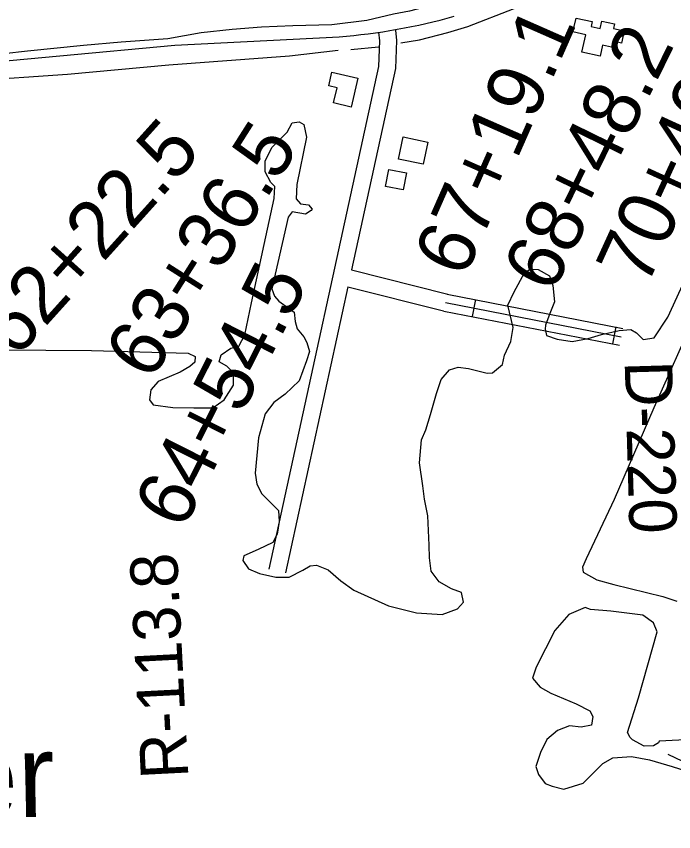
# Model space of a CAD drawing. Extents: x 3598634 to 3636690, y 517270 to 542944.
# Drawn here: x 3620413 to 3621561, y 533062 to 534486 of the extents above; entities that cross this region are included whole.
import ezdxf

# ---------------------------------------------------------------- set-up
doc = ezdxf.new("R2010")
doc.units = 0
for name, color, linetype in [('V-BLDG-OTLN', 7, 'Continuous'), ('V-LEVE-TOET', 7, 'Continuous'), ('V-RIVR-RANG-IDEN', 7, 'Continuous'), ('V-ROAD-CNTR', 7, 'Continuous'), ('V-SITE-VEGE', 7, 'Continuous'), ('V-SURV-IDEN', 7, 'Continuous'), ('V-TOPO-GNAM-IDEN', 7, 'Continuous'), ('V-TOPO-SHOR', 7, 'Continuous')]:
    doc.layers.add(name, color=color, linetype=linetype)

msp = doc.modelspace()

# ---------------------------------------------------------------- linework, layer by layer
at = {"layer": 'V-BLDG-OTLN'}
for points in [[(3621385.4, 534459), (3621390.8, 534483.4), (3621419, 534477.2), (3621417, 534468.4), (3621432.9, 534464.9), (3621435.8, 534478.2), (3621458.1, 534473.3), (3621456.2, 534465.1), (3621474.8, 534461), (3621470.1, 534439.6), (3621460.4, 534441.8), (3621458.1, 534431.4), (3621437.3, 534436), (3621433, 534416.7), (3621401.1, 534423.8), (3621407.7, 534454.1)], [(3621009.5, 534378.2), (3620997.9, 534327.9), (3620967.1, 534335), (3620973.2, 534361.5), (3620958.6, 534364.9), (3620964, 534388.6)], [(3621080.5, 534237.1), (3621088.7, 534275.8), (3621132, 534266.6), (3621123.8, 534227.9)], [(3621094.3, 534213), (3621088.6, 534183.1), (3621057.9, 534188.9), (3621063.6, 534218.8)]]:
    msp.add_lwpolyline(points, close=True, dxfattribs=at)
at = {"layer": 'V-LEVE-TOET'}
msp.add_lwpolyline([(3621604.7, 534653.6), (3621553.6, 534649.3), (3621527.2, 534645.2), (3621506.9, 534639.4), (3621478.2, 534629.2), (3621412.1, 534603), (3621308.3, 534565), (3621178.5, 534517.4), (3621133.1, 534503.9), (3621099.6, 534495.4), (3621071.8, 534489.9), (3621025.2, 534479.3), (3620964.2, 534471.4), (3620896, 534469.5), (3620841.5, 534467.5), (3620789.7, 534463.3), (3620735.7, 534457.8), (3620677.4, 534447.1), (3620595.9, 534441), (3620530.2, 534435.5), (3620432.6, 534425.4), (3620348.9, 534416)], dxfattribs=at)
at = {"layer": 'V-ROAD-CNTR'}
for p, q in [((3621214.9, 533991.5), (3621209.2, 533962.1)), ((3621460.3, 533943.8), (3621454.6, 533914.3))]:
    msp.add_line(p, q, dxfattribs=at)
for points in [[(3621045.5, 534458.9), (3621047.3, 534443.3), (3621045.5, 534398.8), (3620854, 533520.9)], [(3621075.3, 534462.2), (3621077.3, 534444.4), (3621075.4, 534395), (3620998.7, 534043.6)], [(3620689.8, 534436.2), (3620976.9, 534450.5)], [(3619507.7, 534323.3), (3619804.5, 534351.1), (3620088.6, 534379.8), (3620287.3, 534398.9), (3620689.8, 534436.2)], [(3620998.7, 534043.6), (3621166.6, 534000.9)], [(3620992.3, 534014.2), (3620883.3, 533514.5)], [(3620992.3, 534014.2), (3621159.3, 533971.8)], [(3621165.8, 534001.1), (3621472.7, 533941.3)], [(3621162.9, 533986.4), (3621469.8, 533926.6)], [(3621160.1, 533971.7), (3621466.9, 533911.9)]]:
    msp.add_lwpolyline(points, dxfattribs=at)
msp.add_arc((3620892.3, 535505.9), 1058.7, 274.5822, 285.6567, dxfattribs=at)
at = {"layer": 'V-SITE-VEGE'}
for points in [[(3620303.4, 533904.4), (3620544.1, 533902.9), (3620713, 533898.3), (3620725.1, 533892.2), (3620724.6, 533882.6), (3620715.9, 533874.7), (3620698.9, 533864.6), (3620660.9, 533848.7), (3620647.8, 533834.3), (3620645.5, 533816.5), (3620652, 533807.9), (3620686.1, 533803.4), (3620723.2, 533802.8), (3620756.2, 533802.5), (3620776.2, 533816.6), (3620792.6, 533841.9), (3620792.4, 533863.9), (3620780.6, 533875.5), (3620767.3, 533883.1), (3620770.7, 533895.3), (3620787.8, 533906.8), (3620801.7, 533910.2), (3620812.4, 533930.3), (3620823.5, 533986.1), (3620863.2, 534168.3), (3620864.3, 534188.9), (3620857.8, 534196.1), (3620847.8, 534214.5), (3620847.4, 534233.8), (3620859.6, 534257.9), (3620885.8, 534284.1), (3620894.8, 534300.1), (3620907.3, 534302.2), (3620915.3, 534297.7), (3620919.7, 534275.5), (3620903, 534192.4)], [(3620903, 534192.4), (3620901.7, 534167.7), (3620909.5, 534159.1), (3620923.2, 534157), (3620929.7, 534149.8), (3620928.2, 534147.1), (3620918.2, 534140.7), (3620895, 534144.7), (3620887.7, 534135.4), (3620859.2, 534010.4), (3620864, 533997.7), (3620871.8, 533989.1), (3620898.3, 533969.8), (3620900.2, 533953.2), (3620903.7, 533940.7), (3620915.3, 533926.3), (3620920.3, 533916.4), (3620925, 533901), (3620920, 533884.8), (3620907.2, 533849.7), (3620882.6, 533826.2), (3620862.6, 533812.1), (3620847.8, 533792.2), (3620836, 533750.2), (3620830.1, 533688.6), (3620833.2, 533669.2), (3620841.9, 533652.2), (3620870.7, 533623.2), (3620872.4, 533603.9), (3620868.6, 533582.1), (3620860.9, 533567.4), (3620835.5, 533554.9), (3620810.2, 533543.9), (3620808.4, 533535.7), (3620818.6, 533521.4), (3620837.5, 533513.5), (3620866, 533506.6), (3620889.4, 533506.7), (3620913.4, 533519.2), (3620926.2, 533526.8), (3620937.3, 533527.6), (3620957.5, 533519.7), (3620979.9, 533500.7), (3621002.4, 533484.4), (3621062.9, 533456.5), (3621111.8, 533444.3), (3621157, 533441.9), (3621183.7, 533451.6), (3621193.9, 533463.4), (3621190.6, 533480.1), (3621173.1, 533486.5)], [(3621643.2, 534063.2), (3621526.5, 533802.4), (3621457.7, 533642.3), (3621408.3, 533538.9), (3621402, 533524.1), (3621403, 533515.8), (3621427, 533502.2), (3621456.8, 533493.8), (3621542.4, 533472.8), (3621566.7, 533464.7)], [(3621173.1, 533486.5), (3621151.7, 533498.6), (3621137.5, 533517.2), (3621134.6, 533540.8), (3621134.4, 533562.8), (3621131.6, 533613.8), (3621126.2, 533643), (3621123.3, 533666.5), (3621117.1, 533706.7), (3621120.6, 533746.4), (3621128.4, 533763.9), (3621136.6, 533791), (3621146.8, 533827.6), (3621154.9, 533852), (3621169.6, 533869.1), (3621185, 533873.8), (3621202.7, 533871.5), (3621235.3, 533862.9), (3621245, 533863.8), (3621262.2, 533878), (3621265.8, 533894.3), (3621276.7, 533918.5), (3621280.7, 533943.1), (3621271.7, 533982.1), (3621282.5, 534004.9), (3621300.8, 534038.3), (3621310.7, 534044.7), (3621324.5, 534044), (3621344.5, 534033.3), (3621350.5, 534016.5), (3621353.2, 533987.5), (3621345.2, 533967.2), (3621337.3, 533947), (3621337, 533940.2), (3621339.1, 533929), (3621358, 533922.6), (3621384, 533918.5), (3621411.8, 533923.9), (3621435.5, 533930.9), (3621466.1, 533937.6), (3621486.8, 533939.3), (3621496.2, 533933.3), (3621507.9, 533921.7), (3621527.4, 533924.8), (3621551.2, 533960.7), (3621586.9, 534038.6)], [(3621593.3, 533223), (3621535.9, 533220.2), (3621534.6, 533217.4), (3621526.1, 533212.3), (3621509.6, 533211.8), (3621489.5, 533222.5), (3621485.6, 533226.8), (3621480.6, 533235.3), (3621500.2, 533296.2), (3621532.3, 533411.4), (3621526.3, 533426.9), (3621507.7, 533440.2), (3621451.7, 533447.3), (3621416.1, 533450.5), (3621406.6, 533453.7), (3621378.5, 533441.4), (3621353.6, 533413.8), (3621321.4, 533349.5), (3621314.9, 533330.6), (3621327.9, 533314.8), (3621346.6, 533304.2), (3621391, 533285.4), (3621415.1, 533273.1), (3621420.1, 533263.2), (3621417.9, 533248.2), (3621399.9, 533245), (3621379.4, 533247.4)], [(3621379.4, 533247.4), (3621358.3, 533238.9), (3621339.6, 533223.4), (3621328.8, 533200.6), (3621320.7, 533176.2), (3621325.4, 533162.2), (3621337, 533146.5), (3621349.1, 533141.7), (3621369.5, 533136.5), (3621403.1, 533147.2), (3621437.8, 533181.1), (3621454.9, 533191.3), (3621488, 533193.7), (3621519.4, 533187.9), (3621558.6, 533176.2), (3621595.2, 533164.7)]]:
    msp.add_lwpolyline(points, dxfattribs=at)
at = {"layer": 'V-TOPO-SHOR'}
msp.add_line((3620997.1, 534428.2), (3621045.4, 534433.3), dxfattribs=at)
for points in [[(3621084.9, 534440.2), (3621117.4, 534445.3), (3621166.8, 534457.9), (3621201.6, 534468.4), (3621282.9, 534499.9), (3621400.6, 534548), (3621443.5, 534567)], [(3619282.7, 534279.8), (3619333.3, 534275.8), (3619382.7, 534276), (3619413, 534277.9), (3619575.7, 534292.7), (3619794.4, 534314.3), (3619980, 534333.5), (3620211.1, 534356.5), (3620332, 534373.6), (3620502.1, 534385.3), (3620679.4, 534401.5), (3620890.2, 534417.3), (3620975.1, 534427.3)], [(3621551, 533197.5), (3621613.4, 533168.1), (3621705, 533117.3), (3621731.8, 533103.5)]]:
    msp.add_lwpolyline(points, dxfattribs=at)

# ---------------------------------------------------------------- texts
at = {"layer": 'V-RIVR-RANG-IDEN'}
for s, rotation, p in [('D-220', 271.6633, (3621475.7, 533883.7)), ('R-113.8', 92.9343, (3620713.7, 533156.6))]:
    msp.add_text(s, height=83, rotation=rotation, dxfattribs=at).set_placement(p)
at = {"layer": 'V-SURV-IDEN'}
for s, rotation, p in [('67+19.1', 66.2412, (3621195.8, 534026.8)), ('70+40.2', 65.4708, (3621513.7, 534011.4)), ('68+48.2', 63.8983, (3621349.4, 533999.9)), ('62+22.5', 48.002, (3620412.6, 533887)), ('63+36.5', 57.5947, (3620647.1, 533847)), ('64+54.5', 63.1476, (3620703.9, 533586.7))]:
    msp.add_text(s, height=100, rotation=rotation, dxfattribs=at).set_placement(p)
at = {"layer": 'V-TOPO-GNAM-IDEN'}
msp.add_text('South Kenner', height=145, rotation=1.1992, dxfattribs=at).set_placement((3619295.6, 533064))

doc.saveas('drawing.dxf')
